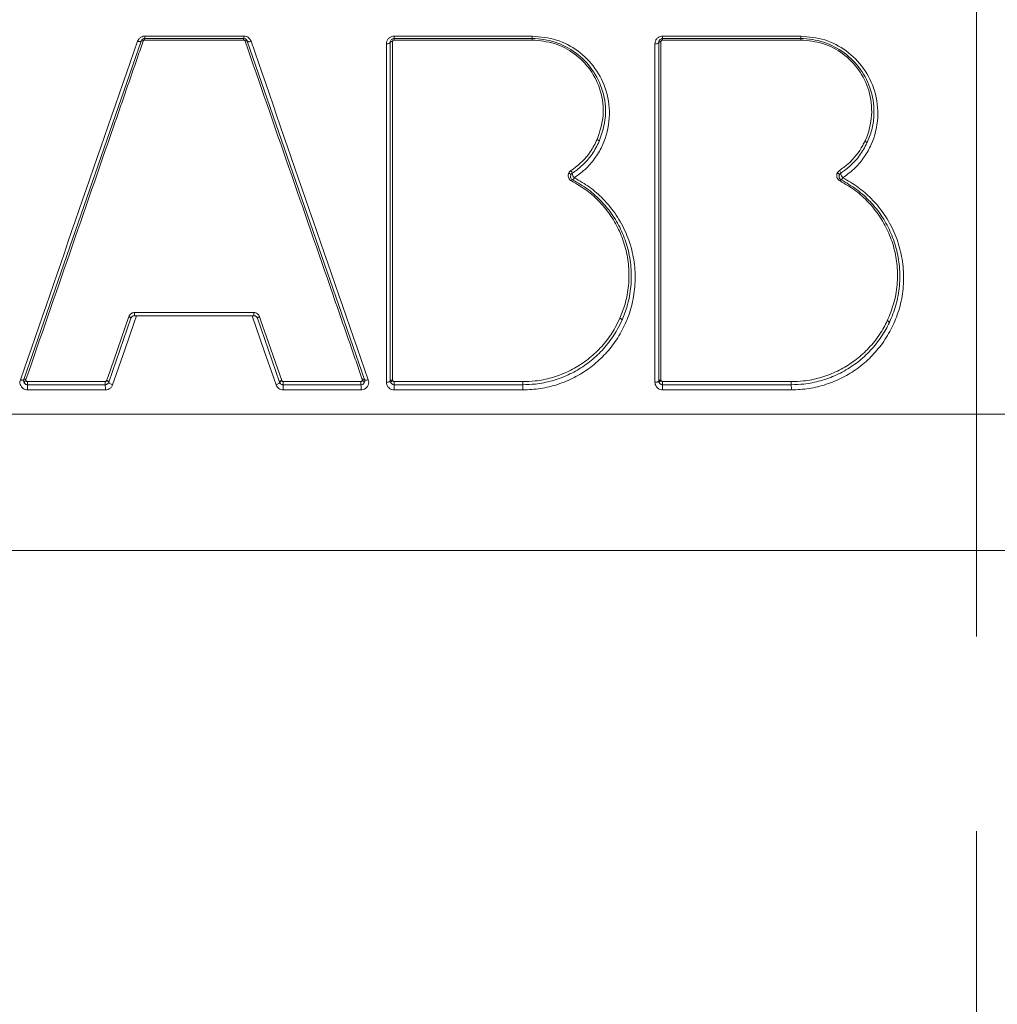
# Model space of a CAD drawing. Header units: millimetres. Extents: x 0 to 8410, y 0 to 5940.
# Tile 312 of 319: x 7242 to 7370, y 3754 to 3883. Entities that reach past the tile are written whole.
import ezdxf

# ---------------------------------------------------------------- set-up
doc = ezdxf.new("R2010")
doc.units = ezdxf.units.MM
doc.header["$LTSCALE"] = 10
doc.linetypes.add('CENTERX2', pattern=[20.32, 12.7, -2.54, 2.54, -2.54])
doc.styles.add('SLDTEXTSTYLE0', font='TXT', dxfattribs={"width": 0.605})
doc.dimstyles.new('SLDDIMSTYLE0', dxfattribs={"dimtxt": 50, "dimasz": 50, "dimexe": 0, "dimexo": 0.0625, "dimgap": 12.5, "dimtad": 1, "dimtoh": 1, "dimdec": 1, "dimrnd": 1e-09, "dimzin": 12, "dimdsep": 46, "dimtxsty": 'SLDTEXTSTYLE0', "dimsah": 1, "dimcen": 0.09, "dimadec": 0, "dimazin": 0, "dimtfac": 1, "dimtofl": 0, "dimtmove": 0, "dimatfit": 3, "dimfxl": 1, "dimfrac": 2, "dimtolj": 1, "dimtzin": 12, "dimarcsym": 0})
doc.dimstyles.new('SLDDIMSTYLE2', dxfattribs={"dimtxt": 50, "dimasz": 50, "dimexe": 0, "dimexo": 0.0625, "dimgap": 12.5, "dimtad": 1, "dimtoh": 1, "dimdec": 1, "dimrnd": 1e-09, "dimzin": 12, "dimdsep": 46, "dimtxsty": 'SLDTEXTSTYLE0', "dimsah": 1, "dimcen": 0.09, "dimadec": 0, "dimazin": 0, "dimtfac": 1, "dimtofl": 0, "dimtmove": 0, "dimatfit": 3, "dimfxl": 1, "dimfrac": 2, "dimtolj": 1, "dimtzin": 12, "dimarcsym": 0})

# ---------------------------------------------------------------- blocks, each defined once
blk = doc.blocks.new('SW_SYMBOL_HOLE_DEPTH')
at = {"color": 0, "linetype": 'Continuous', "lineweight": 0}
for p, q in [((0, 8750), (8000, 8750)), ((4000, 8750), (4000, 750)), ((1000, 5550), (4000, 750)), ((7000, 5550), (4000, 750))]:
    blk.add_line(p, q, dxfattribs=at)
blk = doc.blocks.new('*D28')
at = {"color": 7, "linetype": 'Continuous', "lineweight": 0}
for p, q in [((7150.82, 3912.68), (7150.82, 4122.01)), ((7366.82, 3807.57), (7366.82, 4122.01)), ((7150.82, 4107.01), (6606.37, 4107.01)), ((7150.82, 4107.01), (7366.82, 4107.01))]:
    blk.add_line(p, q, dxfattribs=at)
for points in [[(7150.82, 4107.01), (7200.82, 4099.51), (7200.82, 4114.51)], [(7366.82, 4107.01), (7316.82, 4114.51), (7316.82, 4099.51)]]:
    blk.add_solid(points, dxfattribs=at)
at = {"color": 7, "linetype": 'Continuous', "lineweight": 0, "xscale": 0.0064453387, "yscale": 0.0064453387, "zscale": 0.0064453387}
blk.add_blockref('SW_SYMBOL_HOLE_DEPTH', (6965.85, 4114.23), dxfattribs=at)
at = {"color": 7, "linetype": 'Continuous', "lineweight": 0, "char_height": 50, "attachment_point": 1, "style": 'SLDTEXTSTYLE0'}
for s, insert in [(' (2x M8', (6736.82, 4171.6)), ('16)', (7034.91, 4171.6)), ('216', (6622.25, 4171.46))]:
    blk.add_mtext(s, dxfattribs=dict(at, insert=insert))
blk = doc.blocks.new('*D30')
at = {"color": 7, "linetype": 'Continuous', "lineweight": 0}
for p, q in [((7366.82, 3807.57), (7366.82, 4122.01)), ((7456.82, 3912.69), (7456.82, 4122.01)), ((7366.82, 4107.01), (7266.82, 4107.01)), ((7456.82, 4107.01), (7366.82, 4107.01)), ((7456.82, 4107.01), (8017.28, 4107.01))]:
    blk.add_line(p, q, dxfattribs=at)
for points in [[(7366.82, 4107.01), (7316.82, 4114.51), (7316.82, 4099.51)], [(7456.82, 4107.01), (7506.82, 4099.51), (7506.82, 4114.51)]]:
    blk.add_solid(points, dxfattribs=at)
at = {"color": 7, "linetype": 'Continuous', "lineweight": 0, "xscale": 0.0064453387, "yscale": 0.0064453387, "zscale": 0.0064453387}
blk.add_blockref('SW_SYMBOL_HOLE_DEPTH', (7833.13, 4114.23), dxfattribs=at)
at = {"color": 7, "linetype": 'Continuous', "lineweight": 0, "char_height": 50, "attachment_point": 1, "style": 'SLDTEXTSTYLE0'}
for s, insert in [(' (3x M8', (7604.11, 4171.6)), ('16)', (7902.2, 4171.6)), ('90', (7527.75, 4171.46))]:
    blk.add_mtext(s, dxfattribs=dict(at, insert=insert))

msp = doc.modelspace()

# ---------------------------------------------------------------- linework, layer by layer
at = {"color": 8, "linetype": 'Continuous', "lineweight": 0}
for p, q in [((7271.225694, 3879.965726), (7258.312757, 3879.965726)), ((7258.335549, 3880.469743), (7271.245766, 3880.469743)), ((7308.863717, 3879.965726), (7290.841277, 3879.965726)), ((7290.857236, 3880.469743), (7308.875891, 3880.469743)), ((7343.886477, 3879.965726), (7325.864035, 3879.965726)), ((7325.872636, 3880.469743), (7343.891294, 3880.469743)), ((7256.991166, 3844.405714), (7272.547345, 3844.405714)), ((7253.348987, 3835.533801), (7253.351371, 3835.540357)), ((7276.187155, 3835.540357), (7276.201892, 3835.507575)), ((7253.186117, 3834.30976), (7243.045698, 3834.30976)), ((7286.535475, 3834.30976), (7276.395063, 3834.30976)), ((7307.650789, 3834.30976), (7290.857184, 3834.30976)), ((7342.666215, 3834.30976), (7325.87261, 3834.30976)), ((7179.922561, 3831.12866), (7423.997524, 3831.12866)), ((7398.696872, 3813.36743), (7179.645936, 3813.36743))]:
    msp.add_line(p, q, dxfattribs=at)
at = {"color": 7, "linetype": 'Continuous', "lineweight": 0}
for p, q in [((7258.321303, 3880.154792), (7271.233219, 3880.154792)), ((7290.84726, 3880.154792), (7308.868284, 3880.154792)), ((7325.867261, 3880.154792), (7343.888284, 3880.154792)), ((7242.557059, 3835.658375), (7257.848824, 3879.818383)), ((7271.705697, 3879.818383), (7286.997463, 3835.658375)), ((7290.347259, 3835.4947), (7290.347259, 3879.654709)), ((7325.36726, 3835.4947), (7325.36726, 3879.654709)), ((7272.554743, 3843.994799), (7256.999779, 3843.994799)), ((7256.527308, 3843.658391), (7253.643747, 3835.331145)), ((7275.910775, 3835.331145), (7273.027214, 3843.658391)), ((7253.643747, 3835.331145), (7253.637794, 3835.314933)), ((7275.947611, 3835.249368), (7275.910775, 3835.331145))]:
    msp.add_line(p, q, dxfattribs=at)
at = {"color": 7, "linetype": 'CENTERX2', "lineweight": 0}
msp.add_line((7366.817261, 2227.331508), (7366.817261, 3817.957855), dxfattribs=at)
at = {"color": 8, "linetype": 'Continuous', "lineweight": 0, "flags": 128}
for points in [[(7257.848824, 3879.818383), (7257.85927, 3879.834119), (7257.878314, 3879.846159), (7257.905374, 3879.854384), (7257.93958, 3879.858199), (7257.979858, 3879.857841), (7258.024949, 3879.853073), (7258.073422, 3879.844132), (7258.123751, 3879.831258)], [(7271.414693, 3879.831258), (7271.467115, 3879.845444), (7271.518017, 3879.855338), (7271.565679, 3879.860702), (7271.60849, 3879.861418), (7271.644997, 3879.857245), (7271.673973, 3879.848543), (7271.69444, 3879.83543), (7271.705697, 3879.818383)], [(7257.390718, 3879.796925), (7257.474589, 3879.775587), (7257.555361, 3879.760567), (7257.630493, 3879.752699), (7257.697615, 3879.751983), (7257.754612, 3879.758421), (7257.799688, 3879.772011), (7257.831427, 3879.792157), (7257.848824, 3879.818383)], [(7272.190596, 3879.796925), (7272.103238, 3879.773322), (7272.018421, 3879.756752), (7271.938997, 3879.747692), (7271.867666, 3879.746738), (7271.806824, 3879.753533), (7271.758544, 3879.768196), (7271.72445, 3879.790011), (7271.705697, 3879.818383)], [(7289.857316, 3835.309687), (7289.857316, 3836.238685), (7289.857323, 3839.954677), (7289.857338, 3854.818526), (7289.857368, 3879.469696)], [(7289.857368, 3879.469696), (7289.953458, 3879.473987), (7290.045585, 3879.484835), (7290.130275, 3879.50224), (7290.204371, 3879.525247), (7290.265086, 3879.553142), (7290.310162, 3879.584852), (7290.337901, 3879.619065), (7290.347259, 3879.654709)], [(7290.347259, 3879.654709), (7290.352884, 3879.676166), (7290.369528, 3879.69679), (7290.396574, 3879.715744), (7290.433015, 3879.732433), (7290.477487, 3879.746261), (7290.528308, 3879.756633), (7290.583591, 3879.763308), (7290.641259, 3879.765812)], [(7290.641259, 3879.765812), (7290.641259, 3879.208389), (7290.641266, 3876.978818), (7290.641266, 3868.060413), (7290.641288, 3835.605803)], [(7324.872739, 3835.309687), (7324.872742, 3836.238805), (7324.872742, 3839.954797), (7324.872754, 3854.819003), (7324.872769, 3879.469696)], [(7324.872769, 3879.469696), (7324.969526, 3879.47363), (7325.062412, 3879.484359), (7325.1479, 3879.501644), (7325.222756, 3879.524651), (7325.284141, 3879.552546), (7325.329728, 3879.584375), (7325.357786, 3879.618946), (7325.36726, 3879.654709)], [(7325.36726, 3879.654709), (7325.372948, 3879.676286), (7325.389787, 3879.696909), (7325.417145, 3879.716101), (7325.453985, 3879.732791), (7325.498908, 3879.746619), (7325.550213, 3879.75699), (7325.605954, 3879.763428), (7325.66402, 3879.765812)], [(7325.66402, 3879.765812), (7325.66402, 3879.208389), (7325.66402, 3876.978699), (7325.664024, 3868.060175), (7325.664035, 3835.605803)], [(7317.335433, 3866.969171), (7317.395154, 3866.944018), (7317.452266, 3866.914931), (7317.5041, 3866.883221), (7317.548233, 3866.85032), (7317.582603, 3866.817776), (7317.605606, 3866.787139), (7317.616168, 3866.759721), (7317.613791, 3866.736952)], [(7352.260761, 3866.755668), (7352.319832, 3866.729084), (7352.376196, 3866.698566), (7352.427217, 3866.665545), (7352.470514, 3866.631571), (7352.504061, 3866.598192), (7352.52629, 3866.566959), (7352.536163, 3866.539303), (7352.533219, 3866.516653)], [(7313.627957, 3862.60325), (7313.687745, 3862.578336), (7313.744932, 3862.549487), (7313.796851, 3862.517777), (7313.841074, 3862.484995), (7313.875529, 3862.45257), (7313.898615, 3862.421933), (7313.909247, 3862.394634), (7313.90693, 3862.371865)], [(7348.659181, 3862.621728), (7348.71832, 3862.595383), (7348.774762, 3862.564984), (7348.825869, 3862.532082), (7348.869252, 3862.498108), (7348.902884, 3862.464848), (7348.925193, 3862.433616), (7348.935138, 3862.406078), (7348.93225, 3862.383428)], [(7257.25131, 3843.994799), (7256.944108, 3843.107525), (7255.715261, 3839.558307), (7254.13094, 3834.982577)], [(7275.450233, 3834.982577), (7275.144893, 3835.864368), (7273.923571, 3839.39189), (7272.329892, 3843.994799)], [(7253.351371, 3835.540357), (7253.535743, 3836.072746), (7254.273239, 3838.202301), (7256.235148, 3843.867484)], [(7256.527308, 3843.658391), (7256.527986, 3843.681398), (7256.51558, 3843.707982), (7256.490666, 3843.736711), (7256.454389, 3843.766394), (7256.408419, 3843.795601), (7256.354879, 3843.823019), (7256.296213, 3843.847338), (7256.235148, 3843.867484)], [(7273.303363, 3843.867484), (7273.244384, 3843.84698), (7273.188274, 3843.822423), (7273.137468, 3843.795124), (7273.09418, 3843.766037), (7273.06028, 3843.736711), (7273.037243, 3843.708101), (7273.026059, 3843.681637), (7273.027214, 3843.658391)], [(7273.303363, 3843.867484), (7273.486595, 3843.338433), (7274.219516, 3841.222111), (7276.187155, 3835.540357)], [(7320.583432, 3843.427959), (7320.585857, 3843.450728), (7320.575359, 3843.478146), (7320.552426, 3843.508783), (7320.518124, 3843.541447), (7320.474065, 3843.574467), (7320.422302, 3843.606296), (7320.365257, 3843.635503), (7320.305592, 3843.660775)], [(7355.452879, 3843.099299), (7355.455871, 3843.121949), (7355.446056, 3843.149606), (7355.423891, 3843.180838), (7355.390415, 3843.214336), (7355.34719, 3843.24843), (7355.296237, 3843.28157), (7355.239938, 3843.312207), (7355.180924, 3843.33891)], [(7242.100875, 3835.636917), (7242.184485, 3835.615698), (7242.264959, 3835.600916), (7242.339785, 3835.593048), (7242.406602, 3835.592333), (7242.463331, 3835.59877), (7242.508183, 3835.612241), (7242.539751, 3835.632387), (7242.557059, 3835.658375)], [(7242.557059, 3835.658375), (7242.567438, 3835.673991), (7242.586392, 3835.686031), (7242.613304, 3835.694137), (7242.647353, 3835.698071), (7242.687452, 3835.697594), (7242.732356, 3835.692826), (7242.780651, 3835.684005), (7242.830823, 3835.671249)], [(7242.599282, 3835.240069), (7242.59417, 3835.262361), (7242.601345, 3835.290852), (7242.620486, 3835.324112), (7242.650691, 3835.36059), (7242.690544, 3835.398498), (7242.738198, 3835.436288), (7242.791417, 3835.471931), (7242.847714, 3835.503879)], [(7253.637794, 3835.314933), (7253.63912, 3835.337821), (7253.627303, 3835.364643), (7253.60291, 3835.394207), (7253.567073, 3835.425201), (7253.521468, 3835.455957), (7253.468218, 3835.485283), (7253.409813, 3835.511628), (7253.348987, 3835.533801)], [(7253.643747, 3835.331145), (7253.644417, 3835.354152), (7253.631997, 3835.380736), (7253.60706, 3835.409466), (7253.570753, 3835.439149), (7253.524746, 3835.468355), (7253.471161, 3835.495773), (7253.412466, 3835.520211), (7253.351371, 3835.540357)], [(7254.13094, 3834.982577), (7254.02912, 3835.016194), (7253.931317, 3835.056725), (7253.842029, 3835.102382), (7253.76537, 3835.151139), (7253.704871, 3835.200611), (7253.663312, 3835.248533), (7253.642622, 3835.29276), (7253.643747, 3835.331145)], [(7275.450233, 3834.982577), (7275.548588, 3835.01679), (7275.642145, 3835.057679), (7275.726865, 3835.103217), (7275.799061, 3835.151616), (7275.855604, 3835.20073), (7275.894041, 3835.248295), (7275.912698, 3835.292402), (7275.910775, 3835.331145)], [(7276.187155, 3835.540357), (7276.128138, 3835.519734), (7276.071991, 3835.495296), (7276.021148, 3835.467878), (7275.977823, 3835.43891), (7275.943893, 3835.409466), (7275.920819, 3835.380855), (7275.90962, 3835.354391), (7275.910775, 3835.331145)], [(7276.201892, 3835.507575), (7276.144902, 3835.476819), (7276.090908, 3835.442367), (7276.042427, 3835.405651), (7276.001732, 3835.368696), (7275.970715, 3835.332933), (7275.95083, 3835.300151), (7275.943006, 3835.271779), (7275.947611, 3835.249368)], [(7286.703455, 3835.529152), (7286.763716, 3835.505429), (7286.821458, 3835.477653), (7286.873977, 3835.447017), (7286.918829, 3835.415188), (7286.953907, 3835.383359), (7286.977577, 3835.353199), (7286.988731, 3835.326019), (7286.986853, 3835.30325)], [(7286.707702, 3835.671249), (7286.759968, 3835.685316), (7286.810684, 3835.69521), (7286.858144, 3835.700575), (7286.900762, 3835.701171), (7286.937098, 3835.696998), (7286.965924, 3835.688296), (7286.986272, 3835.675302), (7286.997463, 3835.658375)], [(7287.480305, 3835.636917), (7287.393208, 3835.613433), (7287.308696, 3835.596982), (7287.229608, 3835.58816), (7287.158596, 3835.587087), (7287.09806, 3835.594002), (7287.050027, 3835.608545), (7287.016112, 3835.630241), (7286.997463, 3835.658375)], [(7289.857316, 3835.309687), (7289.953421, 3835.313979), (7290.045547, 3835.324827), (7290.130246, 3835.342232), (7290.204349, 3835.365239), (7290.265079, 3835.393134), (7290.310155, 3835.424844), (7290.337901, 3835.459057), (7290.347259, 3835.4947)], [(7290.347259, 3835.4947), (7290.352884, 3835.516158), (7290.369528, 3835.536781), (7290.396581, 3835.555735), (7290.43303, 3835.572425), (7290.477502, 3835.586253), (7290.52833, 3835.596743), (7290.583621, 3835.6033), (7290.641288, 3835.605803)], [(7290.409292, 3835.25354), (7290.404919, 3835.27607), (7290.413025, 3835.304204), (7290.433231, 3835.336748), (7290.464598, 3835.372272), (7290.505658, 3835.40887), (7290.554489, 3835.445109), (7290.608819, 3835.479084), (7290.666106, 3835.509244)], [(7324.872739, 3835.309687), (7324.969503, 3835.313621), (7325.062393, 3835.32435), (7325.147889, 3835.341636), (7325.222745, 3835.364643), (7325.284134, 3835.392657), (7325.329724, 3835.424367), (7325.357786, 3835.458937), (7325.36726, 3835.4947)], [(7325.36726, 3835.4947), (7325.372948, 3835.516277), (7325.38979, 3835.53702), (7325.417149, 3835.556093), (7325.453992, 3835.572782), (7325.498919, 3835.586611), (7325.550224, 3835.596982), (7325.605969, 3835.603419), (7325.664035, 3835.605803)], [(7325.42372, 3835.263911), (7325.419891, 3835.286442), (7325.428679, 3835.314456), (7325.449667, 3835.346523), (7325.48188, 3835.381213), (7325.523815, 3835.416857), (7325.573507, 3835.451904), (7325.628634, 3835.484567), (7325.686622, 3835.513416)]]:
    msp.add_lwpolyline(points, dxfattribs=at)
at = {"color": 8, "linetype": 'Continuous', "lineweight": 0}
for centre, radius, start, end in [((7259.605041, 3880.00204), 1.292794, 173.21430983, 181.60965309), ((7256.178404, 3880.409515), 2.157985, 353.22115334, 1.59929919), ((7272.692194, 3880.00204), 1.46695, 174.02301493, 181.41848816), ((7268.80159, 3880.409386), 2.444921, 354.02283324, 1.4145674), ((7292.683271, 3880.002065), 1.842353, 175.24486382, 181.13020212), ((7287.784705, 3880.409434), 3.073123, 355.24695829, 1.12447408), ((7311.277044, 3880.002016), 2.4136, 176.37087179, 180.86151445), ((7304.851285, 3880.409382), 4.025059, 356.37354495, 0.85925126), ((7329.280772, 3880.001985), 3.41693, 177.43685475, 180.60801717), ((7320.189333, 3880.409224), 5.683626, 357.43424737, 0.61008972), ((7349.971344, 3880.002119), 6.084976, 178.56228915, 180.34267589), ((7333.738859, 3880.409281), 10.152615, 358.56365086, 0.34121335), ((7313.363576, 3862.442098), 0.730563, 10.54784562, 41.85094969), ((7315.279275, 3862.798678), 1.218039, 190.54191444, 221.83740353), ((7313.938762, 3862.142762), 0.460451, 295.36625897, 340.12501928), ((7348.411684, 3862.460503), 0.699576, 9.51855875, 42.16679708), ((7350.250899, 3862.768498), 1.165249, 189.49934736, 222.17037882), ((7348.94477, 3862.14768), 0.471037, 296.65558138, 339.95437782), ((7314.25386, 3861.477473), 0.275686, 115.30539278, 160.16483722), ((7349.282935, 3861.474009), 0.282745, 116.65523093, 159.93454963), ((7260.620124, 3844.27623), 3.631268, 177.95651661, 184.44500008), ((7276.776613, 3844.276337), 4.231247, 178.24782211, 183.81515158), ((7247.50623, 3835.267458), 4.481977, 178.47400194, 183.6396817), ((7235.575371, 3834.508799), 7.472978, 358.47377467, 3.63767115), ((7258.042143, 3835.267397), 4.875723, 178.59514038, 183.34468336), ((7245.05295, 3834.508809), 8.135602, 358.59804029, 3.34097346), ((7282.508671, 3835.267512), 6.129285, 178.88357886, 182.66114959), ((7266.176539, 3834.50877), 10.220462, 358.88428383, 2.65911858), ((7293.411634, 3835.267444), 6.890078, 179.00629876, 182.36557198), ((7275.034217, 3834.509002), 11.502983, 359.00753568, 2.3618981), ((7298.148341, 3835.267692), 7.304327, 179.06460403, 182.23328943), ((7278.697035, 3834.508793), 12.161778, 359.0622883, 2.23487616), ((7316.994326, 3835.267453), 9.353796, 179.26810299, 181.7423262), ((7292.047626, 3834.508907), 15.604434, 359.26875771, 1.74122163), ((7339.378566, 3835.267496), 13.513059, 179.49356813, 181.20613182), ((7303.319228, 3834.50878), 22.554261, 359.49441181, 1.20491163), ((7365.579203, 3835.26743), 22.917175, 179.70122046, 180.71099282), ((7304.478459, 3834.508967), 38.188276, 359.7011183, 0.71131468)]:
    msp.add_arc(centre, radius, start, end, dxfattribs=at)
for points, knots in [([(7258.335549, 3880.469743), (7258.267523, 3880.465604), (7258.085964, 3880.454559), (7257.802598, 3880.337571), (7257.533771, 3880.108422), (7257.438366, 3879.900679), (7257.390718, 3879.796925)], [0, 0, 0, 0, 0.1612444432, 0.4303620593, 0.7155037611, 1, 1, 1, 1]), ([(7258.312757, 3879.965726), (7258.299151, 3879.964938), (7258.26282, 3879.962834), (7258.206165, 3879.939311), (7258.152382, 3879.893526), (7258.133285, 3879.851994), (7258.123751, 3879.831258)], [0, 0, 0, 0, 0.1611991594, 0.4304441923, 0.7156378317, 1, 1, 1, 1]), ([(7271.414693, 3879.831258), (7271.40709, 3879.848495), (7271.391069, 3879.884815), (7271.347112, 3879.928547), (7271.290078, 3879.959742), (7271.247165, 3879.96373), (7271.225694, 3879.965726)], [0, 0, 0, 0, 0.2356111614, 0.4964567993, 0.7480531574, 1, 1, 1, 1]), ([(7272.190596, 3879.796925), (7272.152634, 3879.883264), (7272.072715, 3880.065026), (7271.852616, 3880.283346), (7271.567655, 3880.439421), (7271.35311, 3880.459631), (7271.245766, 3880.469743)], [0, 0, 0, 0, 0.2358161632, 0.4964407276, 0.7480522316, 1, 1, 1, 1]), ([(7290.857236, 3880.469743), (7290.805906, 3880.467364), (7290.641859, 3880.459763), (7290.365944, 3880.363503), (7290.086802, 3880.139705), (7289.894056, 3879.825795), (7289.869591, 3879.588332), (7289.857368, 3879.469696)], [0, 0, 0, 0, 0.0950251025, 0.3036963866, 0.5289676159, 0.7646731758, 1, 1, 1, 1]), ([(7290.841277, 3879.965726), (7290.831014, 3879.965237), (7290.798219, 3879.963675), (7290.742966, 3879.944624), (7290.687168, 3879.899751), (7290.648618, 3879.836987), (7290.643709, 3879.789515), (7290.641259, 3879.765812)], [0, 0, 0, 0, 0.0950174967, 0.3036368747, 0.5290630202, 0.7648557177, 1, 1, 1, 1]), ([(7317.335433, 3866.969171), (7317.671001, 3868.005275), (7318.345608, 3870.0882), (7317.927884, 3873.306403), (7316.582312, 3876.111285), (7314.479014, 3878.252653), (7311.831464, 3879.686511), (7309.853337, 3879.872619), (7308.863717, 3879.965726)], [0, 0, 0, 0, 0.180412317, 0.362691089, 0.5319956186, 0.6916188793, 0.8457227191, 1, 1, 1, 1]), ([(7308.875891, 3880.469743), (7309.945383, 3880.369595), (7312.083226, 3880.169406), (7314.953535, 3878.623714), (7317.238108, 3876.310203), (7318.724758, 3873.261873), (7319.128123, 3869.754288), (7318.399724, 3866.782622), (7317.18158, 3864.649724), (7315.969541, 3863.167112), (7314.917064, 3862.389234), (7314.371786, 3861.986223)], [0, 0, 0, 0, 0.11898504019, 0.23784305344, 0.36150569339, 0.49269798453, 0.63388159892, 0.7787462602, 0.85071758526, 0.92265825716, 1, 1, 1, 1]), ([(7325.872636, 3880.469743), (7325.822432, 3880.467448), (7325.658968, 3880.459976), (7325.383031, 3880.364643), (7325.103046, 3880.140659), (7324.909597, 3879.826584), (7324.88504, 3879.588616), (7324.872769, 3879.469696)], [0, 0, 0, 0, 0.09285295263, 0.30232442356, 0.52836268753, 0.76430682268, 1, 1, 1, 1]), ([(7325.864035, 3879.965726), (7325.853995, 3879.965266), (7325.821301, 3879.963769), (7325.766097, 3879.944738), (7325.710085, 3879.899931), (7325.671405, 3879.837122), (7325.66648, 3879.789562), (7325.66402, 3879.765812)], [0, 0, 0, 0, 0.0928554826, 0.3023771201, 0.5284824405, 0.7645427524, 1, 1, 1, 1]), ([(7352.260761, 3866.755668), (7352.284481, 3866.806738), (7352.780543, 3867.87478), (7353.324766, 3870.111705), (7352.953338, 3873.329534), (7351.589299, 3876.127786), (7349.492716, 3878.259157), (7346.847023, 3879.688119), (7344.873663, 3879.873159), (7343.886477, 3879.965726)], [0, 0, 0, 0, 0.0092536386, 0.193523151, 0.3730035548, 0.5392094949, 0.6961793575, 0.8480117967, 1, 1, 1, 1]), ([(7343.891294, 3880.469743), (7344.958401, 3880.370113), (7347.091572, 3880.170951), (7349.959095, 3878.630619), (7352.240239, 3876.325688), (7353.730047, 3873.291577), (7354.14488, 3869.797527), (7353.432549, 3866.830743), (7352.22801, 3864.694379), (7351.012857, 3863.19091), (7349.946433, 3862.400605), (7349.387272, 3861.986223)], [0, 0, 0, 0, 0.1186912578, 0.237266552, 0.3603846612, 0.4907761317, 0.6315059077, 0.7761224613, 0.8483081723, 0.9204630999, 1, 1, 1, 1]), ([(7242.100875, 3835.636917), (7244.649755, 3842.998557), (7249.747185, 3857.720883), (7254.842984, 3872.438563), (7257.390718, 3879.796925)], [0, 0, 0, 0, 0.50003242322, 1, 1, 1, 1]), ([(7258.123751, 3879.831258), (7258.062299, 3879.653795), (7257.755052, 3878.76652), (7256.464562, 3875.040061), (7251.429104, 3860.499806), (7246.63819, 3846.665475), (7242.830823, 3835.671249)], [0, 0, 0, 0, 0.0120582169, 0.0602883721, 0.2532056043, 1, 1, 1, 1]), ([(7286.707702, 3835.671249), (7286.6466, 3835.847679), (7286.341085, 3836.729836), (7285.057967, 3840.434928), (7280.020517, 3854.981242), (7275.228982, 3868.817188), (7271.414693, 3879.831258)], [0, 0, 0, 0, 0.0119828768, 0.0599148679, 0.2516476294, 1, 1, 1, 1]), ([(7272.190596, 3879.796925), (7274.736514, 3872.443761), (7279.832128, 3857.726521), (7284.929653, 3843.003757), (7287.480305, 3835.636917)], [0, 0, 0, 0, 0.499629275, 1, 1, 1, 1]), ([(7313.90776, 3862.929526), (7314.008714, 3862.997289), (7314.989159, 3863.655396), (7316.30374, 3864.958547), (7317.053409, 3866.419546), (7317.335433, 3866.969171)], [0, 0, 0, 0, 0.0668193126, 0.6489390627, 1, 1, 1, 1]), ([(7348.930205, 3862.930122), (7349.309969, 3863.203787), (7350.551169, 3864.098219), (7351.625625, 3865.479702), (7352.171563, 3866.576472), (7352.260761, 3866.755668)], [0, 0, 0, 0, 0.2694450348, 0.8806386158, 1, 1, 1, 1]), ([(7314.371786, 3861.986223), (7315.048657, 3861.595294), (7316.402682, 3860.813273), (7318.253486, 3859.176729), (7319.887127, 3857.173611), (7321.175037, 3854.811666), (7321.994761, 3852.289218), (7322.357644, 3849.705642), (7322.259476, 3847.119059), (7321.731207, 3844.665364), (7320.808351, 3842.389852), (7319.587131, 3840.365509), (7318.06829, 3838.577376), (7316.320584, 3837.074363), (7314.353677, 3835.868375), (7312.228818, 3834.982405), (7309.971739, 3834.418531), (7308.424421, 3834.346016), (7307.650789, 3834.30976)], [0, 0, 0, 0, 0.0587250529, 0.117474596, 0.1875111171, 0.2575700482, 0.3266458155, 0.3957338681, 0.4633411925, 0.5309310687, 0.5930216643, 0.6551008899, 0.7137962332, 0.7724708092, 0.8293250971, 0.8861662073, 0.9430851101, 1, 1, 1, 1]), ([(7313.99453, 3861.571017), (7313.917953, 3861.620772), (7313.764984, 3861.720163), (7313.616572, 3861.951722), (7313.547101, 3862.218658), (7313.566688, 3862.445675), (7313.614787, 3862.569379), (7313.627957, 3862.60325)], [0, 0, 0, 0, 0.2187379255, 0.4369494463, 0.6671670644, 0.9088669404, 1, 1, 1, 1]), ([(7313.627957, 3862.60325), (7313.668918, 3862.677641), (7313.738808, 3862.804572), (7313.858299, 3862.892946), (7313.90776, 3862.929526)], [0, 0, 0, 0, 0.5860691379, 1, 1, 1, 1]), ([(7349.387272, 3861.986223), (7350.053486, 3861.602078), (7351.386163, 3860.833643), (7353.224081, 3859.221645), (7354.858946, 3857.237801), (7356.160087, 3854.882051), (7356.994755, 3852.359482), (7357.370572, 3849.768431), (7357.282088, 3847.17296), (7356.760432, 3844.708078), (7355.840283, 3842.420826), (7354.618245, 3840.386162), (7353.096992, 3838.590351), (7351.347627, 3837.082603), (7349.379175, 3835.873217), (7347.252745, 3834.985107), (7344.992565, 3834.419103), (7343.441644, 3834.346206), (7342.666215, 3834.30976)], [0, 0, 0, 0, 0.05767225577, 0.11536611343, 0.18515580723, 0.25497146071, 0.32420759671, 0.39345968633, 0.46132133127, 0.52916970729, 0.5916313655, 0.65408280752, 0.71303197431, 0.77196301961, 0.82894222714, 0.88590573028, 0.94295519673, 1, 1, 1, 1]), ([(7349.017353, 3861.571017), (7348.941016, 3861.620554), (7348.788508, 3861.719518), (7348.640217, 3861.950088), (7348.570361, 3862.215875), (7348.589223, 3862.450468), (7348.642383, 3862.580604), (7348.659181, 3862.621728)], [0, 0, 0, 0, 0.2141169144, 0.4277664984, 0.6531563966, 0.8903971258, 1, 1, 1, 1]), ([(7348.659181, 3862.621728), (7348.701992, 3862.695032), (7348.771744, 3862.814467), (7348.886055, 3862.897898), (7348.930205, 3862.930122)], [0, 0, 0, 0, 0.6137645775, 1, 1, 1, 1]), ([(7320.305592, 3843.660775), (7320.54571, 3844.266734), (7321.095555, 3845.654316), (7321.499328, 3847.94646), (7321.515033, 3850.402167), (7321.102629, 3852.781709), (7320.326153, 3854.988249), (7319.19689, 3857.011979), (7317.761371, 3858.807513), (7316.036714, 3860.383099), (7314.675144, 3861.175111), (7313.99453, 3861.571017)], [0, 0, 0, 0, 0.0938899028, 0.2149980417, 0.3361433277, 0.4507031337, 0.5652355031, 0.67379287, 0.7823210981, 0.8911878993, 1, 1, 1, 1]), ([(7355.180924, 3843.33891), (7355.486093, 3844.072509), (7356.113178, 3845.579963), (7356.526766, 3848.007278), (7356.533431, 3850.452563), (7356.114811, 3852.821281), (7355.335431, 3855.016824), (7354.206258, 3857.031063), (7352.773145, 3858.818765), (7351.052509, 3860.387451), (7349.69563, 3861.176558), (7349.017353, 3861.571017)], [0, 0, 0, 0, 0.11257666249, 0.23133076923, 0.35011810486, 0.46226627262, 0.57438711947, 0.68065860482, 0.78690537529, 0.89347817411, 1, 1, 1, 1]), ([(7256.235148, 3843.867484), (7256.273269, 3843.950504), (7256.349592, 3844.116724), (7256.56468, 3844.300059), (7256.791434, 3844.393607), (7256.936713, 3844.402413), (7256.991166, 3844.405714)], [0, 0, 0, 0, 0.2844945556, 0.569603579, 0.838682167, 1, 1, 1, 1]), ([(7272.547345, 3844.405714), (7272.63323, 3844.397648), (7272.80489, 3844.381525), (7273.032848, 3844.256613), (7273.209028, 3844.082013), (7273.272977, 3843.936585), (7273.303363, 3843.867484)], [0, 0, 0, 0, 0.2519429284, 0.5035578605, 0.7641138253, 1, 1, 1, 1]), ([(7307.641293, 3835.386935), (7308.176084, 3835.405014), (7309.437239, 3835.447649), (7311.391115, 3835.852348), (7313.431786, 3836.595793), (7315.313286, 3837.64992), (7317.029121, 3838.984704), (7318.511588, 3840.589614), (7319.59901, 3842.184788), (7320.108563, 3843.249197), (7320.305592, 3843.660775)], [0, 0, 0, 0, 0.0978789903, 0.2308200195, 0.3637821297, 0.4971005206, 0.6304462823, 0.7708981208, 0.9114127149, 1, 1, 1, 1]), ([(7342.662339, 3835.386935), (7343.197118, 3835.405036), (7344.460014, 3835.447781), (7346.416032, 3835.853193), (7348.459317, 3836.598527), (7350.342519, 3837.654885), (7352.060662, 3838.993395), (7353.546374, 3840.603775), (7354.560225, 3842.099074), (7355.033332, 3843.044097), (7355.180924, 3843.33891)], [0, 0, 0, 0, 0.1000398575, 0.2362468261, 0.3724798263, 0.509143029, 0.6458299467, 0.790149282, 0.9345343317, 1, 1, 1, 1]), ([(7242.100875, 3835.636917), (7242.07891, 3835.55314), (7242.026851, 3835.354578), (7242.064627, 3835.035778), (7242.208823, 3834.729538), (7242.4371, 3834.496437), (7242.723433, 3834.34021), (7242.938229, 3834.319915), (7243.045698, 3834.30976)], [0, 0, 0, 0, 0.1390614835, 0.3295938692, 0.5091152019, 0.6766929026, 0.838239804, 1, 1, 1, 1]), ([(7243.033293, 3834.982935), (7243.01064, 3834.983926), (7242.938281, 3834.987094), (7242.813731, 3835.027852), (7242.68514, 3835.116576), (7242.626571, 3835.200818), (7242.599282, 3835.240069)], [0, 0, 0, 0, 0.1256226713, 0.4012826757, 0.7210421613, 1, 1, 1, 1]), ([(7242.830823, 3835.671249), (7242.826575, 3835.655075), (7242.816306, 3835.615971), (7242.821843, 3835.556898), (7242.839985, 3835.519718), (7242.847714, 3835.503879)], [0, 0, 0, 0, 0.28821240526, 0.69678023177, 1, 1, 1, 1]), ([(7242.847714, 3835.503879), (7242.86134, 3835.484133), (7242.888655, 3835.444547), (7242.94406, 3835.405012), (7242.992748, 3835.388403), (7243.018403, 3835.387173), (7243.025842, 3835.386816)], [0, 0, 0, 0, 0.33104997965, 0.66364694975, 0.90247540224, 1, 1, 1, 1]), ([(7243.025842, 3835.386816), (7244.71904, 3835.386871), (7246.945297, 3835.386943), (7250.326006, 3835.386932), (7252.013495, 3835.386934), (7253.167885, 3835.386935)], [0, 0, 0, 0, 0.5008625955, 0.6585460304, 1, 1, 1, 1]), ([(7253.167885, 3835.386935), (7253.185659, 3835.388797), (7253.221121, 3835.392512), (7253.274021, 3835.423618), (7253.319891, 3835.470829), (7253.339532, 3835.513338), (7253.348987, 3835.533801)], [0, 0, 0, 0, 0.2088032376, 0.4166197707, 0.719176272, 1, 1, 1, 1]), ([(7253.186117, 3834.30976), (7253.254263, 3834.313879), (7253.4359, 3834.324857), (7253.719194, 3834.442114), (7253.987997, 3834.671092), (7254.083322, 3834.878814), (7254.13094, 3834.982577)], [0, 0, 0, 0, 0.1615326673, 0.4305531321, 0.7155443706, 1, 1, 1, 1]), ([(7275.450233, 3834.982577), (7275.488264, 3834.896108), (7275.568233, 3834.714292), (7275.788461, 3834.496021), (7276.073339, 3834.340109), (7276.287772, 3834.319881), (7276.395063, 3834.30976)], [0, 0, 0, 0, 0.2361907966, 0.4966340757, 0.7481438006, 1, 1, 1, 1]), ([(7276.385996, 3834.982935), (7276.359027, 3834.984327), (7276.282654, 3834.98827), (7276.155846, 3835.033607), (7276.030275, 3835.124746), (7275.973894, 3835.209744), (7275.947611, 3835.249368)], [0, 0, 0, 0, 0.1467600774, 0.4156199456, 0.7275796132, 1, 1, 1, 1]), ([(7276.201892, 3835.507575), (7276.214996, 3835.487652), (7276.241261, 3835.447721), (7276.29543, 3835.407314), (7276.344697, 3835.388813), (7276.371703, 3835.387398), (7276.380549, 3835.386935)], [0, 0, 0, 0, 0.324709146, 0.6508066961, 0.8856136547, 1, 1, 1, 1]), ([(7276.380549, 3835.386935), (7277.539734, 3835.386935), (7279.232128, 3835.386935), (7282.612792, 3835.386935), (7284.83431, 3835.386935), (7286.522592, 3835.386935)], [0, 0, 0, 0, 0.3428946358, 0.5006212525, 1, 1, 1, 1]), ([(7286.522592, 3835.386935), (7286.539265, 3835.388585), (7286.572536, 3835.391876), (7286.624167, 3835.419847), (7286.671719, 3835.465264), (7286.692922, 3835.507947), (7286.703455, 3835.529152)], [0, 0, 0, 0, 0.1991801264, 0.3974797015, 0.700682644, 1, 1, 1, 1]), ([(7286.986853, 3835.30325), (7286.965678, 3835.261093), (7286.920057, 3835.170265), (7286.810353, 3835.068228), (7286.674409, 3834.996947), (7286.578527, 3834.987884), (7286.527428, 3834.983054)], [0, 0, 0, 0, 0.2454688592, 0.5288611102, 0.7489122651, 1, 1, 1, 1]), ([(7286.535475, 3834.30976), (7286.575444, 3834.311215), (7286.727165, 3834.316739), (7286.993249, 3834.398759), (7287.282689, 3834.612059), (7287.479393, 3834.920696), (7287.562548, 3835.282193), (7287.50772, 3835.518672), (7287.480305, 3835.636917)], [0, 0, 0, 0, 0.0606723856, 0.2303049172, 0.4135559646, 0.6076588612, 0.8038196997, 1, 1, 1, 1]), ([(7286.703455, 3835.529152), (7286.703468, 3835.529191), (7286.710929, 3835.553068), (7286.725052, 3835.599742), (7286.713488, 3835.647401), (7286.707702, 3835.671249)], [0, 0, 0, 0, 0.0008322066, 0.5000350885, 1, 1, 1, 1]), ([(7289.857316, 3835.309687), (7289.865137, 3835.215312), (7289.882055, 3835.011165), (7290.023593, 3834.727093), (7290.249776, 3834.49547), (7290.536082, 3834.34006), (7290.750106, 3834.319864), (7290.857184, 3834.30976)], [0, 0, 0, 0, 0.18680461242, 0.40408103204, 0.60714778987, 0.80345238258, 1, 1, 1, 1]), ([(7290.849562, 3834.983054), (7290.820701, 3834.984626), (7290.74256, 3834.988883), (7290.614774, 3835.036269), (7290.490603, 3835.128525), (7290.435143, 3835.213794), (7290.409292, 3835.25354)], [0, 0, 0, 0, 0.1557677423, 0.4217462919, 0.7304614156, 1, 1, 1, 1]), ([(7290.641288, 3835.605803), (7290.642092, 3835.591214), (7290.64394, 3835.557658), (7290.658102, 3835.526727), (7290.666106, 3835.509244)], [0, 0, 0, 0, 0.4347941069, 1, 1, 1, 1]), ([(7290.666106, 3835.509244), (7290.678993, 3835.489269), (7290.704835, 3835.449213), (7290.758354, 3835.408194), (7290.807946, 3835.389066), (7290.835527, 3835.387479), (7290.844987, 3835.386935)], [0, 0, 0, 0, 0.3218817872, 0.6454782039, 0.8784019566, 1, 1, 1, 1]), ([(7290.844987, 3835.386935), (7293.645941, 3835.386935), (7296.980154, 3835.386935), (7302.578952, 3835.386935), (7305.376771, 3835.386935), (7307.641293, 3835.386935)], [0, 0, 0, 0, 0.500296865, 0.5955459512, 1, 1, 1, 1]), ([(7324.872739, 3835.309687), (7324.88074, 3835.214217), (7324.897895, 3835.009544), (7325.040315, 3834.725397), (7325.26626, 3834.494626), (7325.552286, 3834.339888), (7325.765791, 3834.319807), (7325.87261, 3834.30976)], [0, 0, 0, 0, 0.1891387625, 0.4054836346, 0.6078242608, 0.8037901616, 1, 1, 1, 1]), ([(7325.868501, 3834.983054), (7325.834999, 3834.985162), (7325.752494, 3834.990352), (7325.622551, 3835.043035), (7325.501532, 3835.13765), (7325.448475, 3835.223744), (7325.42372, 3835.263911)], [0, 0, 0, 0, 0.1771674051, 0.4362985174, 0.7370005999, 1, 1, 1, 1]), ([(7325.664035, 3835.605803), (7325.664821, 3835.591384), (7325.666564, 3835.559413), (7325.679513, 3835.529718), (7325.686622, 3835.513416)], [0, 0, 0, 0, 0.4510306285, 1, 1, 1, 1]), ([(7325.686622, 3835.513416), (7325.698952, 3835.493234), (7325.723671, 3835.452776), (7325.775841, 3835.410684), (7325.826047, 3835.389665), (7325.855065, 3835.387684), (7325.866035, 3835.386935)], [0, 0, 0, 0, 0.3155723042, 0.6326064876, 0.8611088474, 1, 1, 1, 1]), ([(7325.866035, 3835.386935), (7328.666176, 3835.386935), (7331.99966, 3835.386935), (7337.598444, 3835.386935), (7340.397072, 3835.386935), (7342.662339, 3835.386935)], [0, 0, 0, 0, 0.5001431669, 0.5954055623, 1, 1, 1, 1])]:
    msp.add_open_spline(points, degree=3, knots=knots, dxfattribs=at)
at = {"color": 7, "linetype": 'Continuous', "lineweight": 0}
for points, knots in [([(7257.848824, 3879.818383), (7257.872846, 3879.870444), (7257.921444, 3879.975769), (7258.056305, 3880.089379), (7258.196875, 3880.147239), (7258.287309, 3880.152728), (7258.321303, 3880.154792)], [0, 0, 0, 0, 0.2779054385, 0.562223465, 0.8354400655, 1, 1, 1, 1]), ([(7271.233219, 3880.154792), (7271.286766, 3880.149808), (7271.39304, 3880.139918), (7271.535374, 3880.062471), (7271.646074, 3879.953464), (7271.686606, 3879.861636), (7271.705697, 3879.818383)], [0, 0, 0, 0, 0.2579934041, 0.5120400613, 0.770162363, 1, 1, 1, 1]), ([(7290.347259, 3879.654709), (7290.353445, 3879.71421), (7290.365917, 3879.83418), (7290.463424, 3879.991246), (7290.602974, 3880.102405), (7290.739883, 3880.149704), (7290.821609, 3880.153576), (7290.84726, 3880.154792)], [0, 0, 0, 0, 0.2287130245, 0.461144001, 0.6882468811, 0.9021532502, 1, 1, 1, 1]), ([(7308.868284, 3880.154792), (7308.868304, 3880.154792), (7309.885166, 3880.154793), (7311.932465, 3879.822335), (7314.66273, 3878.399718), (7316.835592, 3876.173425), (7318.225113, 3873.281819), (7318.656598, 3869.956396), (7317.960226, 3867.806497), (7317.613791, 3866.736952)], [0, 0, 0, 0, 0.0000030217, 0.1546507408, 0.3089837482, 0.468665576, 0.6377885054, 0.8198046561, 1, 1, 1, 1]), ([(7325.36726, 3879.654709), (7325.373465, 3879.714342), (7325.385969, 3879.834496), (7325.483835, 3879.991723), (7325.623865, 3880.103004), (7325.760783, 3880.149814), (7325.842174, 3880.153619), (7325.867261, 3880.154792)], [0, 0, 0, 0, 0.2291790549, 0.4617709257, 0.6895488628, 0.9043107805, 1, 1, 1, 1]), ([(7343.888284, 3880.154792), (7343.888304, 3880.154792), (7344.902767, 3880.154793), (7346.944986, 3879.824068), (7349.673643, 3878.406449), (7351.838599, 3876.190258), (7353.250439, 3873.306575), (7353.55906, 3870.534985), (7353.223509, 3868.22185), (7352.765766, 3867.091105), (7352.533219, 3866.516653)], [0, 0, 0, 0, 0.000002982, 0.1522621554, 0.3042314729, 0.4611794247, 0.6271027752, 0.8062155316, 0.9015516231, 1, 1, 1, 1]), ([(7317.613791, 3866.736952), (7317.324518, 3866.169965), (7316.785377, 3865.113228), (7315.65494, 3863.800456), (7314.729487, 3863.009688), (7314.186123, 3862.645716), (7314.081795, 3862.575832)], [0, 0, 0, 0, 0.3498729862, 0.6520856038, 0.9331990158, 1, 1, 1, 1]), ([(7352.533219, 3866.516653), (7352.236379, 3865.968257), (7351.63118, 3864.850185), (7350.551603, 3863.69079), (7349.669067, 3862.961405), (7349.268606, 3862.689546), (7349.101628, 3862.57619)], [0, 0, 0, 0, 0.3582831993, 0.7304684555, 0.8876149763, 1, 1, 1, 1]), ([(7313.90693, 3862.371865), (7313.898698, 3862.3507), (7313.868391, 3862.272778), (7313.856497, 3862.131722), (7313.899393, 3861.966251), (7313.990417, 3861.821822), (7314.087948, 3861.758108), (7314.13602, 3861.726704)], [0, 0, 0, 0, 0.091706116, 0.3376390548, 0.5712105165, 0.7886547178, 1, 1, 1, 1]), ([(7314.081795, 3862.575832), (7314.050883, 3862.55297), (7313.976195, 3862.49773), (7313.932525, 3862.418376), (7313.90693, 3862.371865)], [0, 0, 0, 0, 0.4138730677, 1, 1, 1, 1]), ([(7348.93225, 3862.383428), (7348.92175, 3862.357645), (7348.888335, 3862.275598), (7348.87682, 3862.130072), (7348.919914, 3861.965268), (7349.010961, 3861.821526), (7349.108172, 3861.758012), (7349.15609, 3861.726704)], [0, 0, 0, 0, 0.110697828, 0.3522582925, 0.5808761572, 0.7934033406, 1, 1, 1, 1]), ([(7349.101628, 3862.57619), (7349.074036, 3862.55605), (7349.002593, 3862.503903), (7348.959004, 3862.429249), (7348.93225, 3862.383428)], [0, 0, 0, 0, 0.3862138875, 1, 1, 1, 1]), ([(7314.13602, 3861.726704), (7314.831147, 3861.322371), (7316.221747, 3860.513502), (7317.983818, 3858.903874), (7319.450559, 3857.069208), (7320.604381, 3855.001671), (7321.397737, 3852.747153), (7321.819183, 3850.315991), (7321.802977, 3847.806637), (7321.39032, 3845.464366), (7320.828702, 3844.046966), (7320.583432, 3843.427959)], [0, 0, 0, 0, 0.1089239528, 0.2179023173, 0.3264484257, 0.4350197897, 0.549489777, 0.6639859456, 0.7850810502, 0.9061406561, 1, 1, 1, 1]), ([(7349.15609, 3861.726704), (7349.848827, 3861.323851), (7351.234616, 3860.517959), (7352.992576, 3858.91548), (7354.456889, 3857.088871), (7355.610597, 3855.030966), (7356.406898, 3852.787601), (7356.834727, 3850.367515), (7356.827774, 3847.868892), (7356.405071, 3845.388538), (7355.764586, 3843.848698), (7355.452879, 3843.099299)], [0, 0, 0, 0, 0.1066362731, 0.2133212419, 0.3195887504, 0.4258817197, 0.537948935, 0.6500362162, 0.7687652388, 0.8874641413, 1, 1, 1, 1]), ([(7256.999779, 3843.994799), (7256.965717, 3843.992728), (7256.874239, 3843.987163), (7256.730771, 3843.927276), (7256.597181, 3843.811658), (7256.550831, 3843.70999), (7256.527308, 3843.658391)], [0, 0, 0, 0, 0.1557166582, 0.4182054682, 0.7047271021, 1, 1, 1, 1]), ([(7273.027214, 3843.658391), (7273.008371, 3843.701437), (7272.969196, 3843.79093), (7272.860162, 3843.899969), (7272.717765, 3843.979165), (7272.608654, 3843.989629), (7272.554743, 3843.994799)], [0, 0, 0, 0, 0.245264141, 0.5098955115, 0.7578442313, 1, 1, 1, 1]), ([(7320.583432, 3843.427959), (7320.382684, 3843.008646), (7319.863143, 3841.923449), (7318.754207, 3840.296805), (7317.24128, 3838.659041), (7315.489326, 3837.296241), (7313.566502, 3836.219112), (7311.480336, 3835.458799), (7309.481862, 3835.045217), (7308.191934, 3835.001567), (7307.644854, 3834.983054)], [0, 0, 0, 0, 0.0883703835, 0.2287054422, 0.3689780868, 0.502351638, 0.6356997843, 0.7688442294, 0.9019631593, 1, 1, 1, 1]), ([(7355.452879, 3843.099299), (7355.302513, 3842.798928), (7354.820178, 3841.835415), (7353.786274, 3840.310718), (7352.270166, 3838.667635), (7350.516114, 3837.301104), (7348.59177, 3836.221665), (7346.50302, 3835.459736), (7344.502524, 3835.045152), (7343.210854, 3835.001529), (7342.663792, 3834.983054)], [0, 0, 0, 0, 0.0653084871, 0.2094923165, 0.3536114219, 0.4903182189, 0.62700166, 0.7634132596, 0.899798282, 1, 1, 1, 1]), ([(7242.599282, 3835.240069), (7242.579963, 3835.279554), (7242.534734, 3835.371993), (7242.520795, 3835.520655), (7242.546427, 3835.617998), (7242.557059, 3835.658375)], [0, 0, 0, 0, 0.3037895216, 0.7112200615, 1, 1, 1, 1]), ([(7253.174725, 3834.982935), (7252.020404, 3834.982935), (7250.333017, 3834.982935), (7246.952512, 3834.982935), (7244.726389, 3834.982935), (7243.033293, 3834.982935)], [0, 0, 0, 0, 0.3414539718, 0.4991373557, 1, 1, 1, 1]), ([(7253.637794, 3835.314933), (7253.618859, 3835.274382), (7253.576772, 3835.184245), (7253.471, 3835.077869), (7253.331441, 3834.998932), (7253.229331, 3834.988509), (7253.174725, 3834.982935)], [0, 0, 0, 0, 0.2286499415, 0.5082507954, 0.7370224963, 1, 1, 1, 1]), ([(7286.527428, 3834.983054), (7284.839245, 3834.982999), (7282.617861, 3834.982926), (7279.237401, 3834.982938), (7277.545111, 3834.982936), (7276.385996, 3834.982935)], [0, 0, 0, 0, 0.4993794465, 0.65710528, 1, 1, 1, 1]), ([(7286.997463, 3835.658375), (7287.011984, 3835.59886), (7287.041085, 3835.47959), (7287.004955, 3835.362109), (7286.986853, 3835.30325)], [0, 0, 0, 0, 0.4989913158, 1, 1, 1, 1]), ([(7290.409292, 3835.25354), (7290.389286, 3835.297117), (7290.353959, 3835.374065), (7290.349286, 3835.458208), (7290.347259, 3835.4947)], [0, 0, 0, 0, 0.5663096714, 1, 1, 1, 1]), ([(7307.644854, 3834.983054), (7307.311567, 3834.983054), (7305.047165, 3834.983054), (7302.249546, 3834.983054), (7296.984358, 3834.983054), (7293.650346, 3834.983054), (7290.849562, 3834.983054)], [0, 0, 0, 0, 0.059529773, 0.4044540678, 0.4997031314, 1, 1, 1, 1]), ([(7325.42372, 3835.263911), (7325.405949, 3835.304559), (7325.37365, 3835.378434), (7325.369242, 3835.45863), (7325.36726, 3835.4947)], [0, 0, 0, 0, 0.5502309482, 1, 1, 1, 1]), ([(7342.663792, 3834.983054), (7342.330467, 3834.983054), (7340.06533, 3834.983054), (7337.266883, 3834.983054), (7332.001755, 3834.983054), (7328.668473, 3834.983054), (7325.868501, 3834.983054)], [0, 0, 0, 0, 0.0595379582, 0.4045944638, 0.4998568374, 1, 1, 1, 1])]:
    msp.add_open_spline(points, degree=3, knots=knots, dxfattribs=at)

# ---------------------------------------------------------------- dimensions: what is measured, and where the dimension line sits
for p1, text, dimstyle, picture, middle in [((7150.817261, 3912.67683), '<> (2x M8{\\fGDT;x}16)', 'SLDDIMSTYLE0', '*D28', (6878.184252, 4107.006598)), ((7456.817261, 3912.688478), '<> (3x M8{\\fGDT;x}16)', 'SLDDIMSTYLE2', '*D30', (7764.575054, 4107.006598))]:
    dim = msp.add_linear_dim(base=(7366.817261, 4107.006598), p1=p1, p2=(7366.817261, 3807.574759), text=text, dimstyle=dimstyle, dxfattribs=at)
    dim.commit()
    dim.dimension.update_dxf_attribs({"geometry": picture, "text_midpoint": middle, "dimtype": 160})

doc.saveas('drawing.dxf')
